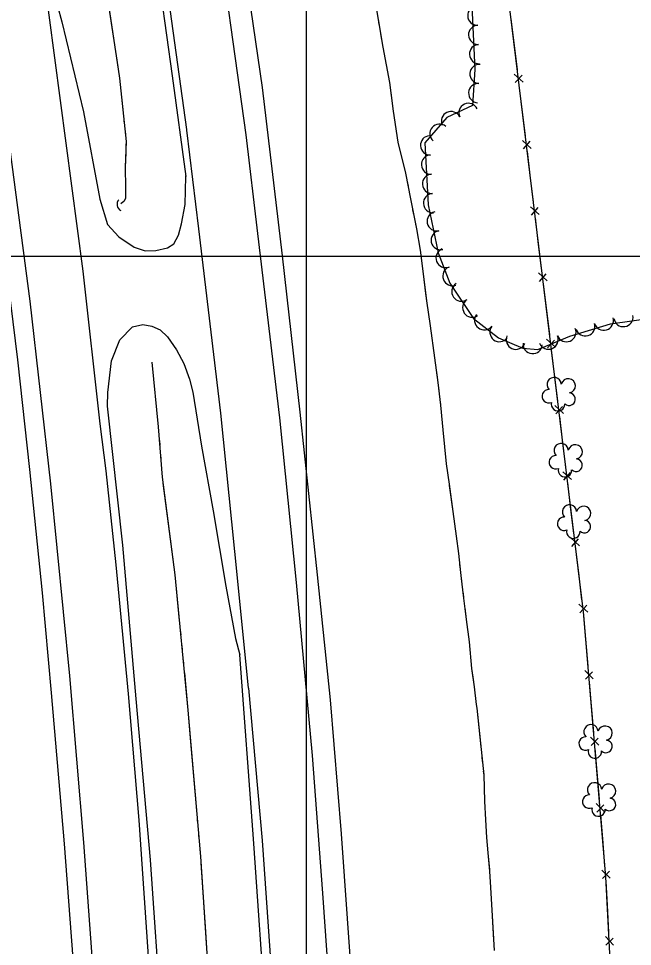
# Model space of a CAD drawing. Extents: x 353423 to 364002, y 127000 to 201942.
# Drawn here: x 361880.6 to 362135.2, y 145213.6 to 145598.5 of the extents above; entities that cross this region are included whole.
import ezdxf

# ---------------------------------------------------------------- set-up
doc = ezdxf.new("R2010")
doc.units = 0
for name, color, linetype in [('E_DTM_SlopeBottom', 7, 'Continuous'), ('E_DTM_SlopeTop', 7, 'Continuous'), ('E_FEN_Generic', 7, 'Continuous'), ('E_LAND_TreeLine', 7, 'Continuous'), ('E_STRUCT_WingWall', 7, 'Continuous')]:
    doc.layers.add(name, color=color, linetype=linetype)

msp = doc.modelspace()

# ---------------------------------------------------------------- linework, layer by layer
at = {"layer": 'E_DTM_SlopeBottom'}
for p, q in [((362089.84, 145572.16), (362086.2, 145575.44)), ((362086.62, 145571.94), (362089.41, 145575.08)), ((362093.19, 145544.68), (362089.54, 145547.95)), ((362089.97, 145544.46), (362092.76, 145547.6)), ((362096.54, 145517.19), (362092.89, 145520.47)), ((362093.32, 145516.97), (362096.11, 145520.11)), ((362099.89, 145489.7), (362096.24, 145492.98)), ((362096.67, 145489.48), (362099.46, 145492.62)), ((362103.23, 145462.21), (362099.59, 145465.49)), ((362100.02, 145461.99), (362102.81, 145465.13)), ((362106.58, 145434.73), (362102.94, 145438)), ((362103.37, 145434.5), (362106.16, 145437.64)), ((362109.93, 145407.24), (362106.29, 145410.52)), ((362106.72, 145407.02), (362109.51, 145410.16)), ((362113.28, 145379.75), (362109.64, 145383.03)), ((362110.07, 145379.53), (362112.86, 145382.67)), ((362116.63, 145352.26), (362112.99, 145355.54)), ((362113.41, 145352.04), (362116.21, 145355.18)), ((362118.96, 145324.61), (362115.44, 145328.02)), ((362115.74, 145324.5), (362118.65, 145327.54)), ((362121.3, 145297.01), (362117.78, 145300.42)), ((362118.08, 145296.91), (362120.98, 145299.95)), ((362123.64, 145269.42), (362120.11, 145272.83)), ((362120.41, 145269.32), (362123.32, 145272.35)), ((362125.97, 145241.83), (362122.45, 145245.24)), ((362122.75, 145241.73), (362125.66, 145244.76)), ((362127.39, 145214.12), (362123.98, 145217.64)), ((362124.17, 145214.12), (362127.17, 145217.06))]:
    msp.add_line(p, q, dxfattribs=at)
for points in [[(362057.75, 143879.11), (362086.26, 144089.26), (362101.75, 144207.58), (362112.81, 144297.07), (362127.48, 144406.47), (362133.28, 144482.98), (362138.97, 144599.46), (362140.5, 144720.02), (362140.08, 144844.53), (362138.27, 144971.85), (362124.19, 145242.39), (362114.88, 145352.34), (362079.41, 145643.45)], [(362086.11, 145588.47), (362084.91, 145598.3)], [(362087.47, 145577.3), (362086.11, 145588.47)], [(362089.46, 145560.99), (362088.26, 145570.81)], [(362090.82, 145549.82), (362089.46, 145560.99)], [(362092.81, 145533.5), (362091.61, 145543.32)], [(362094.17, 145522.33), (362092.81, 145533.5)], [(362096.16, 145506.01), (362094.96, 145515.83)], [(362097.52, 145494.84), (362096.16, 145506.01)], [(362099.51, 145478.52), (362098.31, 145488.35)], [(362100.87, 145467.35), (362099.51, 145478.52)], [(362102.85, 145451.04), (362101.66, 145460.86)], [(362104.22, 145439.87), (362102.85, 145451.04)], [(362106.2, 145423.55), (362105.01, 145433.37)], [(362107.57, 145412.38), (362106.2, 145423.55)], [(362109.55, 145396.06), (362108.36, 145405.88)], [(362110.91, 145384.89), (362109.55, 145396.06)], [(362112.9, 145368.57), (362111.71, 145378.4)], [(362114.26, 145357.4), (362112.9, 145368.57)], [(362115.84, 145341.04), (362115, 145350.9)], [(362116.79, 145329.83), (362115.84, 145341.04)], [(362118.17, 145313.45), (362117.34, 145323.31)], [(362119.12, 145302.24), (362118.17, 145313.45)], [(362120.51, 145285.86), (362119.67, 145295.72)], [(362121.46, 145274.64), (362120.51, 145285.86)], [(362122.85, 145258.27), (362122.01, 145268.13)], [(362123.79, 145247.05), (362122.85, 145258.27)], [(362124.8, 145230.65), (362124.29, 145240.53)], [(362125.39, 145219.41), (362124.8, 145230.65)]]:
    msp.add_lwpolyline(points, dxfattribs=at)
msp.add_arc((361924.33, 145521.41), 2.87, 136.5307, 242.7702, dxfattribs=at)
at = {"layer": 'E_DTM_SlopeTop'}
for points in [[(362011.14, 145174.71), (362006.86, 145235.62), (362002.52, 145292.76), (361995.94, 145364.62), (361989.02, 145432.93), (361979.91, 145509.39), (361975, 145550.36), (361961.66, 145646.44)], [(361970.29, 145647.8), (361981.66, 145569.87), (361989.98, 145500.11), (361997.21, 145435.29), (362004.42, 145367.79), (362009.86, 145315.9), (362014.36, 145260.3), (362019.39, 145190.04)], [(361934.87, 145642.41), (361944.33, 145574.74), (361949.92, 145533.07), (361949.96, 145533.23)], [(361950.37, 145552.57), (361938.01, 145642.55)], [(361916.9, 145410.94), (361914.47, 145430.39), (361907.38, 145493.7), (361888.62, 145635.53)], [(361856.63, 143888.02), (361876.04, 144048.63), (361885.39, 144128.52), (361894.63, 144211.26), (361902.74, 144294.45), (361904.99, 144322.43), (361911.25, 144401.85), (361915.88, 144474.61), (361919.32, 144536.36), (361921.84, 144595.81), (361924.28, 144681.48), (361925.32, 144746.29), (361925.74, 144817.19), (361925.12, 144889.48), (361923.27, 144969.53), (361921.03, 145034.14), (361918.13, 145097.24), (361912.31, 145194.33), (361907.71, 145256.7), (361901.89, 145325.83), (361893.94, 145405.5), (361885.45, 145481.35), (361866.69, 145623.18)], [(361858.25, 145622.55), (361868.25, 145552.69), (361875.25, 145497.52), (361880.18, 145457.01), (361885.22, 145411.5), (361890.48, 145360.21), (361894.12, 145318.72), (361899.57, 145256.14), (361903.72, 145201.21)], [(361896.8, 145603.85), (361898.51, 145597.23), (361907.51, 145559.81), (361914.39, 145523.57), (361917.48, 145513.09), (361922.24, 145508.02), (361928.58, 145503.7), (361933.11, 145502.16), (361937.54, 145502.34), (361942.39, 145503.43), (361945.01, 145505.01), (361946.89, 145508.73), (361948.25, 145513.33), (361949.69, 145521.39), (361949.95, 145533.07)], [(361975.99, 145320.71), (361971.36, 145366.5), (361964.44, 145434.82), (361955.33, 145511.27), (361950.42, 145552.24), (361950.37, 145552.57)], [(361917.56, 145437.76), (361917.7, 145443.36), (361919.18, 145456.5), (361922.59, 145465.28), (361927.91, 145470.6), (361932.19, 145471.61), (361935.84, 145470.97), (361939.32, 145469.38), (361942.44, 145466.55), (361946.07, 145461.14), (361949.11, 145455.44), (361951.5, 145448.91), (361952.84, 145443.55), (361956.54, 145421.13), (361961.33, 145394.29), (361966.56, 145363.05), (361970.57, 145341.38), (361972.37, 145334.54)], [(361939.9, 145183.65), (361935.32, 145249.44), (361929.35, 145316.29), (361923.81, 145380.04), (361917.56, 145437.76)], [(361935.12, 145201.44), (361930.64, 145265.92), (361926.23, 145318.37), (361921.15, 145371.92), (361916.9, 145410.94)], [(361926.64, 143878.59), (361942.48, 144013.25), (361950.58, 144081.99), (361958.6, 144151.11), (361966.44, 144222.26), (361973.06, 144290.79), (361979.46, 144367.44), (361984.35, 144439.05), (361988.03, 144502.36), (361991.25, 144575.92), (361993.46, 144640.94), (361995.42, 144724.93), (361995.98, 144796.94), (361995.56, 144884.45), (361993.8, 144963.42), (361991.27, 145035.83), (361988.23, 145100.37), (361983.5, 145180.77), (361977.98, 145258.16), (361972.37, 145334.54)], [(361975.99, 145320.71), (361981.59, 145257.58), (361986.87, 145182.2), (361991.7, 145101.11), (361994.59, 145031.92), (361997.05, 144960.99), (361998.79, 144878.55), (361999.11, 144796.91), (361998.73, 144738.24), (361997.75, 144679.46), (361995.79, 144609.38), (361992.48, 144528.31), (361988.38, 144452.34), (361983.31, 144380.19), (361977.69, 144307.02), (361972.12, 144245.57), (361964.71, 144178.63), (361956.44, 144104.61), (361946.43, 144022.46), (361937.89, 143949.85), (361929.63, 143878.65)]]:
    msp.add_lwpolyline(points, dxfattribs=at)
at = {"layer": 'E_FEN_Generic'}
msp.add_lwpolyline([(362066.48, 145643.65), (362067.76, 145622.18), (362068.7, 145600.97), (362069.79, 145577.35), (362068.82, 145562.48), (362058.25, 145557.52), (362049.12, 145546.98), (362050.43, 145521.3), (362054.67, 145501.34), (362059.4, 145488.72), (362069.26, 145474.13), (362079.67, 145466.12), (362089.79, 145461.72), (362095.99, 145461.23), (362109.24, 145466.76), (362126.12, 145471.83), (362150.74, 145475.38)], dxfattribs=at)
for centre, radius, start, end in [((362070.86, 145599.78), 4, 92.6419, 272.6266), ((362071.22, 145591.78), 4, 92.6419, 272.6266), ((362071.59, 145583.78), 4, 92.6419, 272.6266), ((362071.77, 145575.55), 4, 86.2718, 266.2565), ((362071.25, 145567.57), 4, 86.2718, 266.2565), ((362067.2, 145559.4), 4, 25.1375, 205.1222), ((362059.95, 145556), 4, 25.1375, 205.1222), ((362055.18, 145550.78), 4, 49.1086, 229.0933), ((362051.27, 145545.92), 4, 92.9263, 272.911), ((362051.68, 145537.93), 4, 92.9263, 272.911), ((362052.09, 145529.93), 4, 92.9263, 272.911), ((362052.49, 145521.94), 4, 92.9263, 272.911), ((362054.03, 145514.42), 4, 102.0103, 281.9949), ((362055.7, 145506.59), 4, 102.0103, 281.9949), ((362057.71, 145499.19), 4, 110.5284, 290.5131), ((362060.52, 145491.69), 4, 110.5284, 290.5131), ((362064.28, 145485.24), 4, 124.0641, 304.0488), ((362068.76, 145478.61), 4, 124.0641, 304.0488), ((362073.72, 145473.34), 4, 142.4425, 322.4272), ((362115.63, 145470.87), 4, 196.7035, 16.6882), ((362123.3, 145473.17), 4, 196.7035, 16.6882), ((362131.45, 145474.71), 4, 188.2159, 8.2006), ((362080.06, 145468.46), 4, 142.4425, 322.4272), ((362107.78, 145468.42), 4, 202.6677, 22.6524), ((362086.83, 145465.3), 4, 156.5132, 336.4979), ((362100.39, 145465.34), 4, 202.6677, 22.6524), ((362093.81, 145463.51), 4, 175.4683, 355.453), ((362102.73, 145446.7), 2.97, 4.006, 225.2399), ((362108.55, 145446.14), 2.97, 281.6568, 164.6301), ((362100.49, 145441.82), 2.78, 86.9769, 294.7499), ((362108.9, 145440.63), 2.61, 226.362, 84.2946), ((362104.32, 145438.51), 2.78, 163.6539, 4.6649), ((362105.62, 145419.31), 2.97, 4.006, 225.2399), ((362111.45, 145418.75), 2.97, 281.6568, 164.6301), ((362103.38, 145414.42), 2.78, 86.9769, 294.7499), ((362111.79, 145413.23), 2.61, 226.362, 84.2946), ((362107.21, 145411.12), 2.78, 163.6539, 4.6649), ((362109.07, 145393.82), 2.97, 4.006, 225.2399), ((362114.9, 145393.26), 2.97, 281.6568, 164.6301), ((362106.83, 145388.94), 2.78, 86.9769, 294.7499), ((362115.24, 145387.75), 2.61, 226.362, 84.2946), ((362110.67, 145385.63), 2.78, 163.6539, 4.6649), ((362118.02, 145302.63), 2.97, 4.006, 225.2399), ((362123.85, 145302.07), 2.97, 281.6568, 164.6301), ((362115.78, 145297.74), 2.78, 86.9769, 294.7499), ((362124.19, 145296.55), 2.61, 226.362, 84.2946), ((362119.62, 145294.44), 2.78, 163.6539, 4.6649), ((362119.49, 145278.54), 2.97, 4.006, 225.2399), ((362125.32, 145277.98), 2.97, 281.6568, 164.6301), ((362117.25, 145273.66), 2.78, 86.9769, 294.7499), ((362125.66, 145272.47), 2.61, 226.362, 84.2946), ((362121.09, 145270.35), 2.78, 163.6539, 4.6649)]:
    msp.add_arc(centre, radius, start, end, dxfattribs=at)
at = {"layer": 'E_LAND_TreeLine'}
for p, q in [((362000, 145000), (362000, 148000)), ((362000, 143500), (362000, 146000)), ((359000, 145500), (363500, 145500)), ((359000, 145500), (363000, 145500))]:
    msp.add_line(p, q, dxfattribs=at)
at = {"layer": 'E_STRUCT_WingWall'}
for points in [[(361912.4, 145641.3), (361917.46, 145607.11), (361922.55, 145573.75), (361925.22, 145547.53), (361924.81, 145536.91), (361924.91, 145528.36), (361924.95, 145523.92), (361924.25, 145522.69), (361923.16, 145521.8), (361922.98, 145521.56)], [(362027.8, 145609.73), (362031.63, 145586.62), (362034.46, 145572.02), (362036.03, 145560.06), (362037.84, 145547.27), (362041.13, 145534.39), (362043.12, 145523.73), (362045.6, 145511.34), (362047.15, 145502.48), (362048.42, 145492.59), (362049.82, 145481.4), (362051.24, 145471.1), (362053.05, 145457.72), (362054.5, 145447.59), (362055.58, 145438.14), (362056.54, 145427.85), (362057.95, 145413.81), (362059.18, 145405.3), (362060.69, 145393.97), (362062.14, 145383.78), (362063.05, 145376.56), (362063.83, 145368.72), (362064.92, 145360.3), (362066.28, 145349.25), (362067.54, 145339.91), (362068.49, 145328.95), (362069.51, 145321.32), (362070.39, 145313.92), (362070.63, 145312.41), (362073.51, 145284.8), (362073.83, 145273.82), (362074.3, 145266.08), (362074.64, 145258.81), (362075.27, 145252.34), (362075.94, 145244.84), (362076.36, 145238.05), (362076.85, 145228.66), (362077.79, 145211.89)], [(361918.09, 145603.01), (361921.41, 145581.25)], [(362029.73, 145598.09), (362030.06, 145596.11)], [(362030.71, 145592.15), (362031.63, 145586.62), (362034.46, 145572.02), (362035.58, 145563.48)], [(361921.41, 145581.25), (361922.55, 145573.75), (361924.01, 145559.41)], [(362035.58, 145563.48), (362036.03, 145560.06), (362037.84, 145547.27), (362040.99, 145534.94)], [(361924.32, 145556.39), (361924.47, 145554.88)], [(361924.78, 145551.86), (361924.93, 145550.35)], [(361925.21, 145547.33), (361925.15, 145545.81)], [(361925.04, 145542.78), (361924.81, 145536.91), (361924.91, 145528.36), (361924.95, 145523.92), (361924.25, 145522.69), (361923.16, 145521.8), (361922.98, 145521.56)], [(362041.76, 145531), (362042.13, 145529.03)], [(362042.87, 145525.08), (362043.12, 145523.73), (362043.24, 145523.11)], [(362044.03, 145519.18), (362044.42, 145517.21)], [(362045.21, 145513.28), (362045.6, 145511.34), (362047.15, 145502.48), (362048.42, 145492.59), (362049.43, 145484.51)], [(362049.43, 145484.51), (362049.82, 145481.4), (362051.24, 145471.1), (362053.05, 145457.72), (362053.34, 145455.68)], [(361935.84, 145456.04), (361938.58, 145429.21), (361940.19, 145408.27), (361945.49, 145367.72), (361950.85, 145311.61), (361956.01, 145250.93), (361960.36, 145185.33)], [(361935.84, 145456.04), (361938.58, 145429.21), (361938.71, 145427.49)], [(362053.91, 145451.7), (362054.19, 145449.72)], [(362054.71, 145445.74), (362054.94, 145443.75)], [(362055.39, 145439.76), (362055.58, 145438.14), (362055.61, 145437.77)], [(362055.99, 145433.77), (362056.54, 145427.85), (362057.95, 145413.81), (362059.18, 145405.3), (362059.24, 145404.87)], [(361939.01, 145423.54), (361939.16, 145421.57)], [(361939.47, 145417.62), (361939.62, 145415.64)], [(361939.93, 145411.7), (361940.08, 145409.72)], [(361940.52, 145405.79), (361944.23, 145377.32)], [(362059.24, 145404.87), (362060.69, 145393.97), (362062.14, 145383.78), (362063.05, 145376.56), (362063.1, 145376.04)], [(361944.23, 145377.32), (361945.49, 145367.72), (361947.29, 145348.79)], [(362063.5, 145372.04), (362063.7, 145370.05)], [(362064.17, 145366.06), (362064.43, 145364.07)], [(362064.94, 145360.09), (362065.19, 145358.1)], [(362065.68, 145354.12), (362066.28, 145349.25), (362067.54, 145339.91), (362068.49, 145328.95), (362068.99, 145325.23)], [(361947.67, 145344.84), (361947.86, 145342.87)], [(361948.24, 145338.93), (361948.42, 145336.96)], [(361948.8, 145333.02), (361948.99, 145331.05)], [(361949.37, 145327.11), (361950.85, 145311.61), (361951.96, 145298.52)], [(362068.99, 145325.23), (362069.51, 145321.32), (362070.39, 145313.92), (362070.63, 145312.41), (362072.3, 145296.33)], [(361951.96, 145298.52), (361954.39, 145269.92)], [(362072.72, 145292.34), (362072.93, 145290.34)], [(362073.35, 145286.35), (362073.51, 145284.8), (362073.52, 145284.35)], [(362073.64, 145280.34), (362073.7, 145278.33)], [(362073.82, 145274.32), (362073.83, 145273.82), (362074.3, 145266.08), (362074.64, 145258.81), (362075.27, 145252.34), (362075.89, 145245.31)], [(361954.73, 145265.97), (361954.9, 145264)], [(361955.23, 145260.05), (361955.4, 145258.08)], [(361955.74, 145254.14), (361955.91, 145252.16)], [(361956.19, 145248.21), (361958.09, 145219.57)], [(362075.89, 145245.31), (362075.94, 145244.84), (362076.36, 145238.05), (362076.85, 145228.66), (362077.55, 145216.27)], [(361958.09, 145219.57), (361959.98, 145190.92)]]:
    msp.add_lwpolyline(points, dxfattribs=at)

doc.saveas('drawing.dxf')
